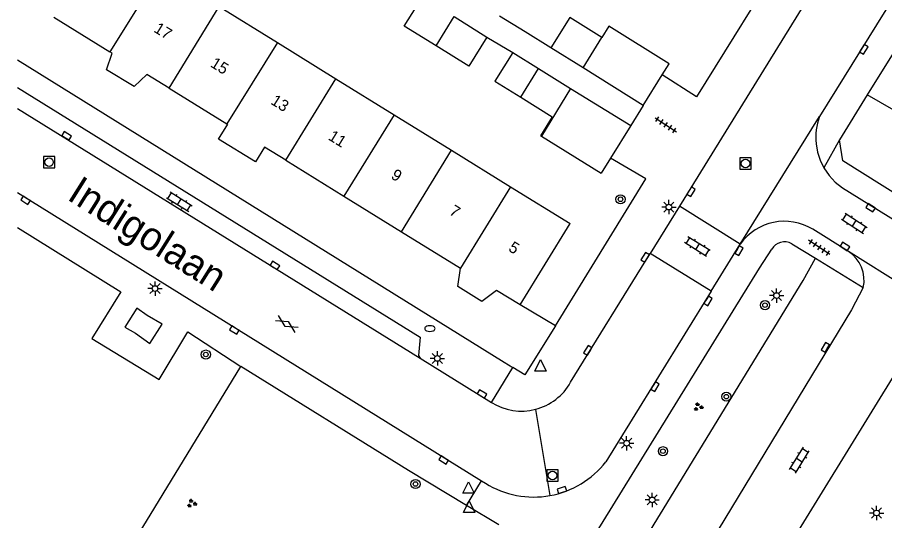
# Model space of a CAD drawing. Extents: x 131000 to 133014, y 396499 to 399001.
# Drawn here: x 131000 to 131076, y 398153.7 to 398197.8 of the extents above; entities that cross this region are included whole.
import ezdxf

# ---------------------------------------------------------------- set-up
doc = ezdxf.new("R2010")
doc.units = 0
for name, color, linetype in [('gg-afsc-erfafscheiding', 7, 'Continuous'), ('gg-afsc-hekwerk', 7, 'Continuous'), ('gg-afsc-muur', 7, 'Continuous'), ('gg-anno-huisnummerreeks BGT', 7, 'Continuous'), ('gg-anno-openbare ruimte label', 7, 'Continuous'), ('gg-bbg-bijgebouw', 7, 'Continuous'), ('gg-bbg-gedigitaliseerde bebouwing', 7, 'Continuous'), ('gg-bbg-gedigitaliseerde bijgebouw', 7, 'Continuous'), ('gg-bbg-hoofdgebouw', 7, 'Continuous'), ('gg-bbg-lage trafo', 7, 'Continuous'), ('gg-bbg-luifel en loopbrug', 7, 'Continuous'), ('gg-bbg-tussenscheiding', 7, 'Continuous'), ('gg-knt-verharding', 7, 'Continuous'), ('gg-knt-verharding nz', 7, 'Continuous'), ('gt-grn-groengrens', 7, 'Continuous'), ('gt-grn-weggrens', 7, 'Continuous'), ('gt-symb-boom', 7, 'Continuous'), ('gt-symb-brandkraan', 7, 'Continuous'), ('gt-symb-gesloten verharding', 7, 'Continuous'), ('gt-symb-groenvak', 7, 'Continuous'), ('gt-symb-klinker verharding', 7, 'Continuous'), ('gt-symb-kolk', 7, 'Continuous'), ('gt-symb-lichtmast', 7, 'Continuous'), ('gt-symb-rioolschacht', 7, 'Continuous'), ('gt-symb-tegel verharding', 7, 'Continuous'), ('gt-symb-waterafsluiter', 7, 'Continuous')]:
    doc.layers.add(name, color=color, linetype=linetype)

# ---------------------------------------------------------------- blocks, each defined once
blk = doc.blocks.new('gt0-KOLK')
at = {"layer": 'gt-symb-kolk'}
blk.add_lwpolyline([(0, 0), (0.375, 0), (0.375, 0.4), (-0.375, 0.4), (-0.375, 0), (0, 0)], dxfattribs=at)
blk = doc.blocks.new('gt0-KL1')
at = {"layer": 'gt-symb-klinker verharding'}
for p, q in [((-1.15, 0.3), (1.15, 0.3)), ((-1, -0.3), (-1, 0.3)), ((-0.5, 0.3), (-0.5, 0.45)), ((0, -0.3), (0, 0.3)), ((0.5, 0.3), (0.5, 0.45)), ((1, -0.3), (1, 0.3)), ((-1.15, -0.3), (1.15, -0.3)), ((-0.5, -0.45), (-0.5, -0.3)), ((0.5, -0.45), (0.5, -0.3))]:
    blk.add_line(p, q, dxfattribs=at)
blk = doc.blocks.new('gt0-LMAST')
at = {"layer": 'gt-symb-lichtmast'}
for p, q in [((-0.182, 0.173), (-0.447, 0.438)), ((-0.005, 0.246), (-0.005, 0.621)), ((0.172, 0.173), (0.437, 0.438)), ((-0.255, -0.004), (-0.63, -0.004)), ((-0.182, -0.181), (-0.447, -0.446)), ((-0.005, -0.254), (-0.005, -0.629)), ((0.437, -0.446), (0.172, -0.181)), ((0.245, -0.004), (0.62, -0.004))]:
    blk.add_line(p, q, dxfattribs=at)
blk.add_circle((-0.005, -0.004), 0.25, dxfattribs=at)
blk = doc.blocks.new('gt0-TEG1')
at = {"layer": 'gt-symb-tegel verharding'}
for p, q in [((-1.125, 0), (1.125, 0)), ((-0.9, -0.25), (-0.9, 0.25)), ((-0.45, -0.25), (-0.45, 0.25)), ((0, -0.25), (0, 0.25)), ((0.45, -0.25), (0.45, 0.25)), ((0.9, -0.25), (0.9, 0.25))]:
    blk.add_line(p, q, dxfattribs=at)
blk = doc.blocks.new('gt0-RS')
at = {"layer": 'gt-symb-rioolschacht'}
blk.add_lwpolyline([(-0.5, -0.5), (0.5, -0.5), (0.5, 0.5), (-0.5, 0.5)], close=True, dxfattribs=at)
blk.add_circle((0, 0), 0.375, dxfattribs=at)
blk = doc.blocks.new('gt0-BOOM')
at = {"layer": 'gt-symb-boom'}
for radius in [0.4, 0.2]:
    blk.add_circle((0, 0), radius, dxfattribs=at)
blk = doc.blocks.new('gt0-GRVAK')
at = {"layer": 'gt-symb-groenvak'}
for p, q in [((-0.11, 0.189), (-0.228, 0.24)), ((-0.182, 0.153), (0.088, 0.153)), ((-0.091, 0.211), (-0.156, 0.322)), ((-0.047, 0.214), (-0.047, 0.393)), ((-0.004, 0.211), (0.061, 0.322)), ((0.015, 0.189), (0.133, 0.24)), ((0.262, -0.052), (0.197, 0.059)), ((0.305, -0.049), (0.305, 0.13)), ((0.349, -0.052), (0.414, 0.059)), ((-0.245, -0.228), (-0.363, -0.177)), ((-0.318, -0.264), (-0.047, -0.264)), ((-0.226, -0.206), (-0.291, -0.095)), ((-0.183, -0.203), (-0.183, -0.024)), ((-0.139, -0.206), (-0.074, -0.095)), ((-0.12, -0.228), (-0.002, -0.177)), ((0.243, -0.074), (0.125, -0.023)), ((0.17, -0.11), (0.441, -0.11)), ((0.368, -0.074), (0.486, -0.023))]:
    blk.add_line(p, q, dxfattribs=at)
blk = doc.blocks.new('gt0-WAFSL')
at = {"layer": 'gt-symb-waterafsluiter'}
for p, q in [((-0.5, -0.333), (0, 0.667)), ((0, 0.667), (0.5, -0.333)), ((0.5, -0.333), (-0.5, -0.333))]:
    blk.add_line(p, q, dxfattribs=at)
blk = doc.blocks.new('gt0-BR')
at = {"layer": 'gt-symb-brandkraan'}
for centre, radius, start, end in [((-0.244, 0), 0.206, 107.56694, 252.43307), ((0.599, -2.664), 3, 106.89205, 107.56694), ((0, -0.691), 0.938, 73.10799, 106.89205), ((-0.599, -2.664), 3, 72.43309, 73.10799), ((0.244, 0), 0.206, 287.56695, 72.43309), ((0.599, 2.664), 3, 252.43307, 253.10797), ((0, 0.691), 0.938, 253.10797, 286.89206), ((-0.599, 2.664), 3, 286.89206, 287.56695)]:
    blk.add_arc(centre, radius, start, end, dxfattribs=at)
blk = doc.blocks.new('gt0-GESVH1')
at = {"layer": 'gt-symb-gesloten verharding'}
for p, q in [((-0.992, -0.261), (0.008, 0.239)), ((0.008, -0.261), (-0.992, 0.239)), ((0.008, 0.239), (1.008, -0.261)), ((1.008, 0.239), (0.008, -0.261))]:
    blk.add_line(p, q, dxfattribs=at)

msp = doc.modelspace()

# ---------------------------------------------------------------- linework, layer by layer
at = {"layer": 'gg-afsc-erfafscheiding'}
for p, q in [((131044.534, 398196.557), (131042.282, 398197.935)), ((131047.19, 398170.815), (131044.081, 398172.63))]:
    msp.add_line(p, q, dxfattribs=at)
for points in [[(131067.569, 398203.827), (131059.544, 398190.868), (131056.535, 398192.793)], [(131047.19, 398170.815), (131055.091, 398183.673), (131052.009, 398185.501)]]:
    msp.add_lwpolyline(points, dxfattribs=at)
at = {"layer": 'gg-afsc-hekwerk'}
msp.add_line((131104.502, 398173.8), (131074.509, 398191.048), dxfattribs=at)
at = {"layer": 'gg-afsc-muur'}
for p, q in [((131041.162, 398196.115), (131043.429, 398194.748)), ((131046.778, 398195.168), (131044.534, 398196.557))]:
    msp.add_line(p, q, dxfattribs=at)
at = {"layer": 'gg-bbg-bijgebouw'}
for p, q in [((131038.298, 398197.903), (131041.162, 398196.115)), ((131049.603, 398193.404), (131046.778, 398195.168)), ((131056.535, 398192.793), (131057.144, 398193.764)), ((131045.692, 398193.349), (131048.506, 398191.61)), ((131054.861, 398190.12), (131049.603, 398193.404)), ((131054.861, 398190.12), (131056.535, 398192.793)), ((131048.506, 398191.61), (131053.781, 398188.35)), ((131053.781, 398188.35), (131052.009, 398185.501)), ((131052.009, 398185.501), (131051.181, 398184.17))]:
    msp.add_line(p, q, dxfattribs=at)
at = {"layer": 'gg-bbg-gedigitaliseerde bebouwing'}
for p, q in [((131017.703, 398198.785), (131022.794, 398195.636)), ((131022.794, 398195.636), (131027.925, 398192.462)), ((131027.925, 398192.462), (131033.023, 398189.309)), ((131033.023, 398189.309), (131038.073, 398186.186)), ((131038.073, 398186.186), (131043.235, 398182.993)), ((131043.235, 398182.993), (131048.461, 398179.76))]:
    msp.add_line(p, q, dxfattribs=at)
at = {"layer": 'gg-bbg-gedigitaliseerde bijgebouw'}
for p, q in [((131044.133, 398190.839), (131045.692, 398193.349)), ((131045.944, 398187.422), (131051.181, 398184.17))]:
    msp.add_line(p, q, dxfattribs=at)
for points in [[(131036.724, 398195.338), (131033.926, 398197.059), (131035.514, 398199.642)], [(131051.24, 398196.07), (131048.436, 398197.822), (131046.778, 398195.168)], [(131057.144, 398193.764), (131051.867, 398197.07), (131051.24, 398196.07)], [(131041.162, 398196.115), (131039.597, 398193.57), (131036.724, 398195.338)], [(131044.133, 398190.839), (131046.898, 398189.122), (131045.87, 398187.468), (131045.944, 398187.422)]]:
    msp.add_lwpolyline(points, dxfattribs=at)
at = {"layer": 'gg-bbg-hoofdgebouw'}
for p, q in [((131003.198, 398197.856), (131008.123, 398194.817)), ((131013.318, 398191.628), (131018.378, 398188.512)), ((131023.529, 398185.311), (131028.634, 398182.161)), ((131028.634, 398182.161), (131033.679, 398179.048)), ((131044.081, 398172.63), (131048.461, 398179.76)), ((131033.679, 398179.048), (131038.865, 398175.848))]:
    msp.add_line(p, q, dxfattribs=at)
for points in [[(131013.318, 398191.628), (131011.359, 398192.835), (131010.23, 398191.769), (131007.829, 398193.246), (131008.3, 398194.708), (131008.123, 398194.817)], [(131023.529, 398185.311), (131021.664, 398186.462), (131020.873, 398185.181), (131017.645, 398187.149), (131018.447, 398188.469), (131018.378, 398188.512)], [(131044.081, 398172.63), (131042.019, 398173.912), (131040.731, 398172.945), (131038.605, 398174.25), (131038.865, 398175.848)]]:
    msp.add_lwpolyline(points, dxfattribs=at)
at = {"layer": 'gg-bbg-lage trafo'}
msp.add_lwpolyline([(131012.71, 398170.933), (131011.381, 398171.718), (131010.489, 398172.338), (131009.426, 398170.689), (131010.371, 398170.151), (131011.627, 398169.254), (131012.71, 398170.933)], dxfattribs=at)
at = {"layer": 'gg-bbg-luifel en loopbrug'}
msp.add_line((131043.429, 398194.748), (131045.692, 398193.349), dxfattribs=at)
msp.add_lwpolyline([(131043.429, 398194.748), (131041.873, 398192.243), (131044.133, 398190.839)], dxfattribs=at)
at = {"layer": 'gg-bbg-tussenscheiding'}
for p, q in [((131012.568, 398201.961), (131008.123, 398194.817)), ((131013.318, 398191.628), (131017.703, 398198.785)), ((131036.724, 398195.338), (131038.298, 398197.903)), ((131049.603, 398193.404), (131051.24, 398196.07)), ((131022.794, 398195.636), (131018.378, 398188.512)), ((131023.529, 398185.311), (131027.925, 398192.462)), ((131048.506, 398191.61), (131045.944, 398187.422)), ((131033.023, 398189.309), (131028.634, 398182.161)), ((131033.679, 398179.048), (131038.073, 398186.186)), ((131043.235, 398182.993), (131038.865, 398175.848))]:
    msp.add_line(p, q, dxfattribs=at)
at = {"layer": 'gg-knt-verharding'}
for p, q in [((131118.318, 398261.536), (131074.509, 398191.048)), ((131103.439, 398242.623), (131070.332, 398189.147)), ((131068.861, 398198.78), (131058.043, 398181.276)), ((131074.509, 398191.048), (131072.066, 398187.117)), ((131000, 398189.857), (131035.316, 398167.959)), ((131063.384, 398177.96), (131070.332, 398189.147)), ((131000, 398182.49), (131040.699, 398157.218)), ((131058.043, 398181.276), (131055.493, 398177.15)), ((131063.384, 398177.96), (131058.043, 398181.276)), ((131072.858, 398177.318), (131069.743, 398179.261)), ((131060.833, 398173.833), (131063.384, 398177.96)), ((131067.9, 398177.997), (131069.975, 398176.733)), ((131048.509, 398165.849), (131055.493, 398177.15)), ((131060.833, 398173.833), (131055.493, 398177.15)), ((131069.975, 398176.733), (131074.161, 398174.153)), ((131060.833, 398173.833), (131051.601, 398158.89)), ((131035.316, 398167.959), (131041.571, 398164.08)), ((131040.699, 398157.218), (131041.052, 398156.999)), ((131042.2, 398153.358), (131039.367, 398155.061))]:
    msp.add_line(p, q, dxfattribs=at)
for points in [[(131000, 398194.121), (131042.68, 398167.612), (131043.431, 398167.158)], [(131000, 398191.697), (131035.303, 398169.81), (131035.158, 398168.211), (131035.316, 398167.959)], [(131070.037, 398186.759), (131070.157, 398186.032), (131070.373, 398185.327), (131070.693, 398184.664)], [(131101.688, 398166.891), (131072.365, 398185.258), (131072.066, 398187.117)], [(131070.693, 398184.664), (131071.161, 398183.965), (131071.705, 398183.391), (131072.332, 398182.908), (131091.981, 398170.725), (131105.422, 398162.2)], [(131000, 398179.433), (131009.08, 398173.782), (131006.543, 398169.69), (131012.42, 398166.086), (131014.956, 398170.265), (131019.582, 398167.23)], [(131049.901, 398151.29), (131065.056, 398175.853), (131066.133, 398177.514)], [(131053.269, 398149.198), (131068.901, 398174.76), (131069.975, 398176.733)], [(131047.19, 398170.815), (131044.5, 398166.512), (131043.431, 398167.158)], [(131039.367, 398155.061), (131034.285, 398158.116), (131019.582, 398167.23)]]:
    msp.add_lwpolyline(points, dxfattribs=at)
for centre, radius, start, end in [((131074.977, 398187.361), 4.977, 158.96871, 186.94665), ((131067.258, 398175.217), 4.747, 58.42726, 144.69811), ((131067.265, 398176.846), 1.315, 61.1301, 149.44597), ((131071.261, 398174.81), 2.974, 347.24152, 57.51147), ((131044.194, 398168.282), 4.953, 284.30283, 330.5849), ((131044.194, 398168.283), 4.954, 238.02736, 284.30129), ((131045.276, 398163.804), 8.01, 280.16291, 322.1549), ((131045.276, 398163.804), 8.01, 238.17006, 280.15768)]:
    msp.add_arc(centre, radius, start, end, dxfattribs=at)
at = {"layer": 'gg-knt-verharding nz'}
for p, q in [((131074.161, 398174.153), (131073.141, 398172.19)), ((131073.141, 398172.19), (131057.549, 398146.539))]:
    msp.add_line(p, q, dxfattribs=at)
msp.add_lwpolyline([(131078.331, 398168.878), (131065.036, 398147.288), (131073.545, 398142.026), (131086.721, 398163.71)], dxfattribs=at)
at = {"layer": 'gt-grn-groengrens'}
msp.add_line((131000, 398135.163), (131019.582, 398167.23), dxfattribs=at)
at = {"layer": 'gt-grn-weggrens'}
for p, q in [((131054.861, 398190.12), (131053.781, 398188.35)), ((131072.066, 398187.117), (131070.693, 398184.664)), ((131082.87, 398171.059), (131072.858, 398177.318)), ((131041.571, 398164.08), (131043.431, 398167.158)), ((131045.418, 398163.482), (131046.689, 398155.92)), ((131039.367, 398155.061), (131040.699, 398157.218))]:
    msp.add_line(p, q, dxfattribs=at)

# ---------------------------------------------------------------- block references
at = {"layer": 'gt-symb-boom'}
for p in [(131052.878, 398181.894), (131065.552, 398172.611), (131062.157, 398164.594), (131056.599, 398159.812)]:
    msp.add_blockref('gt0-BOOM', p, dxfattribs=at)
for p, rotation in [((131016.525, 398168.284), -31.671318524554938), ((131034.904, 398156.937), -31.67131852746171)]:
    msp.add_blockref('gt0-BOOM', p, dxfattribs=dict(at, rotation=rotation))
at = {"layer": 'gt-symb-brandkraan'}
msp.add_blockref('gt0-BR', (131036.168, 398170.561), dxfattribs=at)
at = {"layer": 'gt-symb-gesloten verharding', "rotation": -31.798912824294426}
msp.add_blockref('gt0-GESVH1', (131023.623, 398170.979), dxfattribs=at)
at = {"layer": 'gt-symb-groenvak'}
for p in [(131059.691, 398163.694), (131015.281, 398155.236)]:
    msp.add_blockref('gt0-GRVAK', p, dxfattribs=at)
at = {"layer": 'gt-symb-klinker verharding'}
for p, rotation in [((131014.203, 398181.676), -31.798912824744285), ((131073.38, 398179.787), -33.08630739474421), ((131059.615, 398177.743), 148.12218352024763), ((131068.56, 398159.02), 58.27993988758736)]:
    msp.add_blockref('gt0-KL1', p, dxfattribs=dict(at, rotation=rotation))
at = {"layer": 'gt-symb-kolk'}
for p, rotation in [((131074.044, 398195.143), -121.75019690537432), ((131004.218, 398187.289), -31.720060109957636), ((131058.899, 398182.654), -122.00538320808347), ((131000.824, 398181.975), 147.1993990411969), ((131074.906, 398181.32), 148.3359289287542), ((131063.095, 398177.498), -121.33720572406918), ((131072.45, 398177.584), -33.213540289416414), ((131055.21, 398176.691), 58.27993988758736), ((131022.47, 398175.928), -31.877816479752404), ((131060.39, 398173.093), -121.72006011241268), ((131019.131, 398170.606), 148.0735449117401), ((131071.011, 398168.817), 58.86920085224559), ((131050.177, 398168.546), 57.70905164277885), ((131055.739, 398165.578), -121.87781647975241), ((131040.628, 398164.664), -31.59249156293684), ((131037.485, 398159.214), 148.24980309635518), ((131047.807, 398156.214), 18.779117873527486)]:
    msp.add_blockref('gt0-KOLK', p, dxfattribs=dict(at, rotation=rotation))
at = {"layer": 'gt-symb-lichtmast'}
for p in [(131057.126, 398181.214), (131012.075, 398174.073), (131066.57, 398173.456), (131036.827, 398167.952), (131053.424, 398160.514), (131055.66, 398155.545), (131075.337, 398154.399)]:
    msp.add_blockref('gt0-LMAST', p, dxfattribs=at)
at = {"layer": 'gt-symb-rioolschacht'}
for p in [(131002.779, 398185.139), (131063.846, 398185.037), (131046.911, 398157.687)]:
    msp.add_blockref('gt0-RS', p, dxfattribs=at)
at = {"layer": 'gt-symb-tegel verharding'}
for p, rotation in [((131056.855, 398188.419), -33.78542795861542), ((131070.293, 398177.671), 146.0874874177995)]:
    msp.add_blockref('gt0-TEG1', p, dxfattribs=dict(at, rotation=rotation))
at = {"layer": 'gt-symb-waterafsluiter'}
for p in [(131045.857, 398167.173), (131039.563, 398156.463), (131039.609, 398154.784)]:
    msp.add_blockref('gt0-WAFSL', p, dxfattribs=at)

# ---------------------------------------------------------------- texts
at = {"layer": 'gg-anno-huisnummerreeks BGT'}
for s, rotation, p in [('17', 328.5, (131011.889, 398196.611)), ('15', 328.4, (131016.853, 398193.561)), ('13', 328.1, (131022.141, 398190.295)), ('11', 328.3, (131027.179, 398187.171)), ('9', 328.3, (131032.683, 398183.774)), ('7', 328.3, (131037.794, 398180.621)), ('5', 328.3, (131042.979, 398177.421))]:
    msp.add_text(s, height=1, rotation=rotation, dxfattribs=at).set_placement(p)
at = {"layer": 'gg-anno-openbare ruimte label'}
msp.add_text('Indigolaan', height=2.5, rotation=327.8, dxfattribs=at).set_placement((131004.264, 398181.929))

doc.saveas('drawing.dxf')
